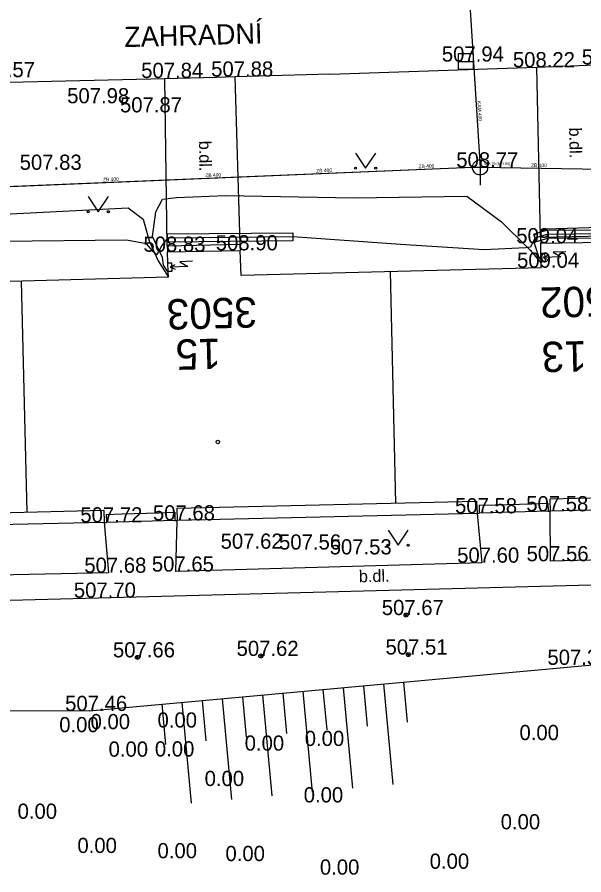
# Model space of a CAD drawing. Extents: x -669642 to -669119, y -1131006 to -1130466.
# Drawn here: x -669496.24 to -669468.22, y -1130587.2 to -1130544.8 of the extents above; entities that cross this region are included whole.
import ezdxf

# ---------------------------------------------------------------- set-up
doc = ezdxf.new("R2010")
doc.units = 0
for name, color, linetype in [('G_Bod_tecka', 7, 'Continuous'), ('G_Bod_vyska', 7, 'Continuous'), ('G_Breh_Teren', 7, 'Continuous'), ('G_Budovy-znacky', 7, 'Continuous'), ('G_Budovy_Objekty', 7, 'Continuous'), ('G_Budovy_vstupy', 7, 'Continuous'), ('G_Cesty_Schody', 7, 'Continuous'), ('G_Cisla_orientacni', 7, 'Continuous'), ('G_Cisla_popisna', 7, 'Continuous'), ('G_Plochy_zpevnene', 7, 'Continuous'), ('G_Popisy_Nazvy', 7, 'Continuous'), ('G_Popisy_povrchu', 7, 'Continuous'), ('G_Site-kanalizace', 7, 'Continuous'), ('G_Site-Rozvadece', 7, 'Continuous'), ('G_Site-Sloupy', 7, 'Continuous'), ('G_Vyskove_srafy', 7, 'Continuous'), ('G_Z_CHRANICKA-TEPLOVOD_kotovane', 7, 'Continuous'), ('G_Z_ELsilove_podz_kotovane', 7, 'Continuous'), ('G_Z_ELsilove_zrusene', 7, 'Continuous'), ('G_Z_KANAL_podz_kotovane', 7, 'Continuous'), ('G_Zelen-Znacky', 7, 'Continuous'), ('Vrstva 10', 7, 'Continuous'), ('Vrstva 2', 7, 'Continuous'), ('Vrstva 3', 7, 'Continuous'), ('Vrstva 8', 7, 'Continuous')]:
    doc.layers.add(name, color=color, linetype=linetype)

msp = doc.modelspace()

# ---------------------------------------------------------------- linework, layer by layer
at = {"layer": 'G_Bod_tecka'}
for p, q in [((-669474.05, -1130547), (-669474.05, -1130547)), ((-669470.54, -1130547.28), (-669470.54, -1130547.28)), ((-669488.93, -1130547.81), (-669488.93, -1130547.81)), ((-669485.46, -1130547.74), (-669485.46, -1130547.74)), ((-669492.58, -1130549.06), (-669492.58, -1130549.06)), ((-669489.98, -1130549.51), (-669489.98, -1130549.51)), ((-669494.93, -1130552.35), (-669494.93, -1130552.35)), ((-669473.35, -1130552.23), (-669473.35, -1130552.23)), ((-669470.35, -1130555.98), (-669470.35, -1130555.98)), ((-669488.81, -1130556.4), (-669488.81, -1130556.4)), ((-669485.21, -1130556.33), (-669485.21, -1130556.33)), ((-669470.32, -1130557.19), (-669470.32, -1130557.19)), ((-669473.41, -1130569.33), (-669473.41, -1130569.33)), ((-669469.88, -1130569.23), (-669469.88, -1130569.23)), ((-669491.93, -1130569.78), (-669491.93, -1130569.78)), ((-669488.33, -1130569.68), (-669488.33, -1130569.68)), ((-669484.98, -1130571.08), (-669484.98, -1130571.08)), ((-669482.1, -1130571.12), (-669482.1, -1130571.12)), ((-669479.6, -1130571.36), (-669479.6, -1130571.36)), ((-669473.26, -1130571.77), (-669473.26, -1130571.77)), ((-669469.86, -1130571.7), (-669469.86, -1130571.7)), ((-669491.73, -1130572.27), (-669491.73, -1130572.27)), ((-669488.39, -1130572.21), (-669488.39, -1130572.21)), ((-669492.23, -1130573.5), (-669492.23, -1130573.5)), ((-669477.01, -1130574.36), (-669477.01, -1130574.36)), ((-669490.29, -1130576.45), (-669490.29, -1130576.45)), ((-669484.19, -1130576.38), (-669484.19, -1130576.38)), ((-669476.9, -1130576.31), (-669476.9, -1130576.31)), ((-669468.83, -1130576.82), (-669468.83, -1130576.82)), ((-669492.68, -1130579.1), (-669492.68, -1130579.1)), ((-669491.83, -1130580), (-669491.83, -1130580)), ((-669488.52, -1130579.92), (-669488.52, -1130579.92)), ((-669493.38, -1130580.15), (-669493.38, -1130580.15)), ((-669481.24, -1130580.83), (-669481.24, -1130580.83)), ((-669470.62, -1130580.54), (-669470.62, -1130580.54)), ((-669484.21, -1130581.06), (-669484.21, -1130581.06)), ((-669490.94, -1130581.36), (-669490.94, -1130581.36)), ((-669488.65, -1130581.35), (-669488.65, -1130581.35)), ((-669486.19, -1130582.81), (-669486.19, -1130582.81)), ((-669481.29, -1130583.62), (-669481.29, -1130583.62)), ((-669495.44, -1130584.43), (-669495.44, -1130584.43)), ((-669471.55, -1130584.95), (-669471.55, -1130584.95)), ((-669492.48, -1130586.12), (-669492.48, -1130586.12)), ((-669488.52, -1130586.38), (-669488.52, -1130586.38)), ((-669485.16, -1130586.52), (-669485.16, -1130586.52)), ((-669480.49, -1130587.19), (-669480.49, -1130587.19)), ((-669475.06, -1130586.9), (-669475.06, -1130586.9))]:
    msp.add_line(p, q, dxfattribs=at)
at = {"layer": 'G_Breh_Teren'}
for q in [(-669463.62, -1130576.43), (-669501.67, -1130579.13)]:
    msp.add_line((-669492.68, -1130579.1), q, dxfattribs=at)
at = {"layer": 'G_Budovy-znacky'}
msp.add_circle((-669486.32, -1130565.8), 0.0875, dxfattribs=at)
at = {"layer": 'G_Budovy_Objekty'}
for p, q in [((-669470.35, -1130555.98), (-669466.75, -1130555.91)), ((-669470.34, -1130556.49), (-669470.35, -1130555.98)), ((-669488.81, -1130556.4), (-669485.21, -1130556.33)), ((-669488.79, -1130556.96), (-669488.81, -1130556.4)), ((-669485.17, -1130557.57), (-669485.21, -1130556.33)), ((-669470.33, -1130556.89), (-669470.34, -1130556.49)), ((-669488.77, -1130557.36), (-669488.79, -1130556.96)), ((-669470.32, -1130557.19), (-669470.33, -1130556.89)), ((-669488.76, -1130557.66), (-669488.77, -1130557.36)), ((-669470.32, -1130557.19), (-669485.17, -1130557.57)), ((-669477.8, -1130557.38), (-669477.53, -1130568.83)), ((-669488.76, -1130557.66), (-669503.17, -1130558.04)), ((-669496.04, -1130557.85), (-669495.76, -1130569.27)), ((-669455.62, -1130568.27), (-669469.9, -1130568.63)), ((-669488.35, -1130569.08), (-669473.52, -1130568.73)), ((-669473.52, -1130568.73), (-669473.5, -1130569.34)), ((-669473.4, -1130568.93), (-669472.61, -1130568.91)), ((-669473.4, -1130568.93), (-669473.39, -1130569.33)), ((-669470.8, -1130568.86), (-669470, -1130568.83)), ((-669470, -1130568.83), (-669469.98, -1130569.23)), ((-669469.9, -1130568.63), (-669469.88, -1130569.23)), ((-669506.36, -1130569.52), (-669491.95, -1130569.18)), ((-669491.95, -1130569.18), (-669491.93, -1130569.78)), ((-669491.84, -1130569.38), (-669491.06, -1130569.36)), ((-669491.84, -1130569.38), (-669491.82, -1130569.78)), ((-669489.24, -1130569.3), (-669488.45, -1130569.28)), ((-669488.45, -1130569.28), (-669488.44, -1130569.68)), ((-669488.35, -1130569.08), (-669488.33, -1130569.68)), ((-669473.5, -1130569.34), (-669473.39, -1130569.33)), ((-669469.98, -1130569.23), (-669473.39, -1130569.33)), ((-669469.98, -1130569.23), (-669469.88, -1130569.23)), ((-669491.93, -1130569.78), (-669491.82, -1130569.78)), ((-669488.44, -1130569.68), (-669491.82, -1130569.78)), ((-669488.44, -1130569.68), (-669488.33, -1130569.68))]:
    msp.add_line(p, q, dxfattribs=at)
at = {"layer": 'G_Budovy_vstupy'}
for p, q in [((-669472.61, -1130568.91), (-669470.8, -1130568.86)), ((-669491.06, -1130569.36), (-669489.24, -1130569.3))]:
    msp.add_line(p, q, dxfattribs=at)
at = {"layer": 'G_Cesty_Schody'}
for p, q in [((-669470.36, -1130555.68), (-669466.76, -1130555.61)), ((-669470.36, -1130555.68), (-669470.35, -1130555.98)), ((-669488.82, -1130556.1), (-669485.22, -1130556.03)), ((-669488.82, -1130556.1), (-669488.81, -1130556.4)), ((-669485.22, -1130556.03), (-669485.21, -1130556.33))]:
    msp.add_line(p, q, dxfattribs=at)
at = {"layer": 'G_Plochy_zpevnene'}
for p, q in [((-669480.78, -1130547.62), (-669470.54, -1130547.28)), ((-669470.54, -1130547.28), (-669467.13, -1130547.14)), ((-669470.36, -1130555.68), (-669470.54, -1130547.28)), ((-669485.22, -1130556.03), (-669485.46, -1130547.76)), ((-669488.82, -1130556.1), (-669488.93, -1130547.85)), ((-669455.6, -1130568.87), (-669469.88, -1130569.23)), ((-669473.5, -1130569.34), (-669488.33, -1130569.68)), ((-669473.5, -1130569.34), (-669473.26, -1130571.77)), ((-669469.86, -1130571.7), (-669469.88, -1130569.23)), ((-669491.93, -1130569.78), (-669506.34, -1130570.12)), ((-669491.93, -1130569.78), (-669491.73, -1130572.27)), ((-669488.39, -1130572.21), (-669488.33, -1130569.68)), ((-669455.38, -1130571.34), (-669469.86, -1130571.7)), ((-669473.26, -1130571.77), (-669488.39, -1130572.21)), ((-669491.73, -1130572.27), (-669506.31, -1130572.59)), ((-669492.23, -1130573.5), (-669446.96, -1130572.31)), ((-669524.11, -1130574.43), (-669492.23, -1130573.5))]:
    msp.add_line(p, q, dxfattribs=at)
msp.add_lwpolyline([(-669480.78, -1130547.62), (-669485.46, -1130547.76), (-669486.38, -1130547.79), (-669488.93, -1130547.85), (-669498.06, -1130548.06)], dxfattribs=at)
at = {"layer": 'G_Site-kanalizace'}
for p, q in [((-669474.425, -1130547), (-669473.675, -1130547)), ((-669473.35, -1130551.855), (-669473.35, -1130553.105))]:
    msp.add_line(p, q, dxfattribs=at)
msp.add_lwpolyline([(-669474.425, -1130547.374), (-669473.675, -1130547.374), (-669473.675, -1130546.624), (-669474.425, -1130546.624)], close=True, dxfattribs=at)
msp.add_circle((-669473.35, -1130552.23), 0.375, dxfattribs=at)
at = {"layer": 'G_Site-Rozvadece'}
for p, q in [((-669470.14, -1130556.48), (-669470.34, -1130556.49)), ((-669469.988, -1130556.563), (-669470.23, -1130556.68)), ((-669469.355, -1130556.655), (-669470.23, -1130556.68)), ((-669470.23, -1130556.68), (-669469.982, -1130556.783)), ((-669470.12, -1130556.88), (-669470.14, -1130556.48)), ((-669469.112, -1130556.397), (-669469.737, -1130556.416)), ((-669469.737, -1130556.416), (-669469.355, -1130556.655)), ((-669488.59, -1130556.96), (-669488.79, -1130556.96)), ((-669488.439, -1130557.042), (-669488.68, -1130557.161)), ((-669487.806, -1130557.129), (-669488.68, -1130557.161)), ((-669488.57, -1130557.36), (-669488.59, -1130556.96)), ((-669487.564, -1130556.869), (-669488.19, -1130556.893)), ((-669488.19, -1130556.893), (-669487.806, -1130557.129)), ((-669470.33, -1130556.89), (-669470.12, -1130556.88)), ((-669488.77, -1130557.36), (-669488.57, -1130557.36)), ((-669488.68, -1130557.161), (-669488.431, -1130557.262))]:
    msp.add_line(p, q, dxfattribs=at)
at = {"layer": 'G_Site-Sloupy'}
for centre, radius in [((-669477.01, -1130574.36), 0.1), ((-669477.01, -1130574.36), 0.0348), ((-669476.9, -1130576.31), 0.1), ((-669490.29, -1130576.45), 0.1), ((-669490.29, -1130576.45), 0.0348), ((-669484.19, -1130576.38), 0.1), ((-669484.19, -1130576.38), 0.0348), ((-669476.9, -1130576.31), 0.0348)]:
    msp.add_circle(centre, radius, dxfattribs=at)
at = {"layer": 'G_Vyskove_srafy'}
for p, q in [((-669479.12, -1130577.85), (-669478.94, -1130579.85)), ((-669478.13, -1130577.76), (-669477.67, -1130582.74)), ((-669477.13, -1130577.67), (-669476.95, -1130579.66)), ((-669484.1, -1130578.31), (-669483.65, -1130583.29)), ((-669483.11, -1130578.22), (-669482.92, -1130580.21)), ((-669482.11, -1130578.13), (-669481.65, -1130583.11)), ((-669481.12, -1130578.04), (-669480.93, -1130580.03)), ((-669480.12, -1130577.95), (-669479.66, -1130582.92)), ((-669489.08, -1130578.77), (-669488.9, -1130580.76)), ((-669488.09, -1130578.68), (-669487.63, -1130583.66)), ((-669487.09, -1130578.59), (-669486.91, -1130580.58)), ((-669486.1, -1130578.5), (-669485.64, -1130583.47)), ((-669485.1, -1130578.4), (-669484.92, -1130580.4))]:
    msp.add_line(p, q, dxfattribs=at)
at = {"layer": 'G_Z_CHRANICKA-TEPLOVOD_kotovane'}
for points in [[(-669482.608, -1130555.86), (-669488.808, -1130555.92), (-669488.812, -1130555.52), (-669482.612, -1130555.46)], [(-669466.488, -1130555.838), (-669467.333, -1130555.72), (-669470.01, -1130555.74), (-669470.583, -1130555.912), (-669470.697, -1130555.528), (-669470.07, -1130555.34), (-669467.307, -1130555.32), (-669466.432, -1130555.442)]]:
    msp.add_lwpolyline(points, close=True, dxfattribs=at)
at = {"layer": 'G_Z_ELsilove_podz_kotovane'}
msp.add_lwpolyline([(-669467.32, -1130555.52), (-669470.04, -1130555.54), (-669470.64, -1130555.72), (-669470.645, -1130555.731), (-669470.85, -1130556.17), (-669471.003, -1130556.197), (-669471.08, -1130556.21), (-669473.14, -1130556.31), (-669477.28, -1130556.04), (-669482.61, -1130555.66), (-669488.81, -1130555.72), (-669489.08, -1130556.09), (-669489.22, -1130556.344), (-669489.34, -1130556.56), (-669489.446, -1130556.447), (-669489.49, -1130556.4), (-669489.85, -1130556), (-669490.84, -1130555.82), (-669497.05, -1130555.89)], dxfattribs=at)
at = {"layer": 'G_Z_ELsilove_zrusene'}
for points in [[(-669488.772, -1130557.409), (-669488.998, -1130557.056), (-669489.06, -1130556.68), (-669489.22, -1130556.344), (-669489.551, -1130555.652), (-669489.381, -1130554.426), (-669489.049, -1130553.808), (-669488.353, -1130553.71), (-669485.945, -1130553.612), (-669479.594, -1130553.74), (-669474.002, -1130553.656), (-669472.287, -1130554.913), (-669471.003, -1130556.197), (-669470.871, -1130556.329), (-669470.323, -1130556.967), (-669470.329, -1130556.792), (-669470.441, -1130556.658), (-669470.652, -1130555.986), (-669470.645, -1130555.731), (-669470.64, -1130555.548), (-669470.099, -1130555.269), (-669466.907, -1130555.171)], [(-669488.772, -1130557.409), (-669488.998, -1130557.056), (-669489.06, -1130556.68), (-669489.22, -1130556.344), (-669489.551, -1130555.652), (-669489.381, -1130554.426), (-669489.049, -1130553.808), (-669488.353, -1130553.71), (-669485.945, -1130553.612), (-669479.594, -1130553.74), (-669474.002, -1130553.656), (-669472.287, -1130554.913), (-669471.003, -1130556.197), (-669470.871, -1130556.329), (-669470.323, -1130556.967), (-669470.329, -1130556.792), (-669470.441, -1130556.658), (-669470.652, -1130555.986), (-669470.645, -1130555.731), (-669470.64, -1130555.548), (-669470.099, -1130555.269), (-669466.907, -1130555.171)], [(-669497.562, -1130554.574), (-669490.754, -1130554.234), (-669490.011, -1130554.796), (-669489.709, -1130555.852), (-669489.446, -1130556.447), (-669489.266, -1130556.854), (-669488.764, -1130557.654), (-669488.772, -1130557.409)], [(-669497.562, -1130554.574), (-669490.754, -1130554.234), (-669490.011, -1130554.796), (-669489.709, -1130555.852), (-669489.446, -1130556.447), (-669489.266, -1130556.854), (-669488.764, -1130557.654), (-669488.772, -1130557.409)]]:
    msp.add_lwpolyline(points, dxfattribs=at)
at = {"layer": 'G_Z_KANAL_podz_kotovane'}
for points in [[(-669476.24, -1130506.63), (-669476.15, -1130508.1), (-669473.35, -1130552.24)], [(-669473.35, -1130552.24), (-669473.72, -1130552.23), (-669515.51, -1130553.97)], [(-669458.02, -1130552.46), (-669458.22, -1130552.48), (-669473.35, -1130552.24)]]:
    msp.add_lwpolyline(points, dxfattribs=at)
at = {"layer": 'G_Zelen-Znacky'}
for p, q in [((-669479.51, -1130551.52), (-669479.01, -1130552.27)), ((-669479.01, -1130552.27), (-669478.51, -1130551.52)), ((-669492.73, -1130553.67), (-669492.23, -1130554.42)), ((-669492.23, -1130554.42), (-669491.73, -1130553.67)), ((-669477.9, -1130570.16), (-669477.4, -1130570.91)), ((-669477.4, -1130570.91), (-669476.9, -1130570.16))]:
    msp.add_line(p, q, dxfattribs=at)
for centre in [(-669479.51, -1130552.27), (-669478.51, -1130552.27), (-669492.73, -1130554.42), (-669491.73, -1130554.42), (-669477.9, -1130570.91), (-669476.9, -1130570.91)]:
    msp.add_circle(centre, 0.05, dxfattribs=at)
at = {"layer": 'Vrstva 10'}
for points in [[(-669476.24, -1130506.63), (-669476.146, -1130508.098), (-669473.347, -1130552.238)], [(-669473.347, -1130552.238), (-669473.722, -1130552.232), (-669515.506, -1130553.975)], [(-669458.023, -1130552.455), (-669458.221, -1130552.477), (-669473.347, -1130552.238)]]:
    msp.add_lwpolyline(points, dxfattribs=at)
at = {"layer": 'Vrstva 8'}
msp.add_line((-669473.347, -1130552.238), (-669473.347, -1130552.238), dxfattribs=at)

# ---------------------------------------------------------------- texts
at = {"layer": 'G_Bod_vyska'}
for s, p in [('507.94', (-669475.238, -1130547)), ('508.22', (-669471.726, -1130547.28)), ('508.36', (-669468.319, -1130547.14)), ('507.88', (-669486.646, -1130547.74)), ('507.57', (-669498.426, -1130547.77)), ('507.84', (-669490.106, -1130547.81)), ('507.98', (-669493.768, -1130549.06)), ('507.87', (-669491.156, -1130549.51)), ('507.83', (-669496.116, -1130552.35)), ('508.77', (-669474.526, -1130552.23)), ('509.04', (-669471.559, -1130555.98)), ('508.83', (-669489.996, -1130556.4)), ('508.90', (-669486.419, -1130556.33)), ('509.04', (-669471.519, -1130557.19)), ('507.58', (-669474.586, -1130569.33)), ('507.58', (-669471.066, -1130569.23)), ('507.72', (-669493.116, -1130569.78)), ('507.68', (-669489.527, -1130569.68)), ('507.62', (-669486.179, -1130571.08)), ('507.56', (-669483.289, -1130571.12)), ('507.53', (-669480.786, -1130571.36)), ('507.60', (-669474.481, -1130571.77)), ('507.56', (-669471.049, -1130571.7)), ('507.68', (-669492.919, -1130572.27)), ('507.65', (-669489.579, -1130572.21)), ('507.70', (-669493.437, -1130573.5)), ('507.67', (-669478.209, -1130574.36)), ('507.66', (-669491.503, -1130576.45)), ('507.62', (-669485.389, -1130576.38)), ('507.51', (-669478.024, -1130576.31)), ('507.39', (-669470.018, -1130576.82)), ('507.46', (-669493.869, -1130579.1)), ('0.00', (-669489.3, -1130579.92)), ('0.00', (-669494.16, -1130580.15)), ('0.00', (-669492.61, -1130580)), ('0.00', (-669471.4, -1130580.54)), ('0.00', (-669484.99, -1130581.06)), ('0.00', (-669482.02, -1130580.83)), ('0.00', (-669491.72, -1130581.36)), ('0.00', (-669489.43, -1130581.35)), ('0.00', (-669486.97, -1130582.81)), ('0.00', (-669482.07, -1130583.62)), ('0.00', (-669496.22, -1130584.43)), ('0.00', (-669472.33, -1130584.95)), ('0.00', (-669493.26, -1130586.12)), ('0.00', (-669489.3, -1130586.38)), ('0.00', (-669485.94, -1130586.52)), ('0.00', (-669475.84, -1130586.9)), ('0.00', (-669481.27, -1130587.19))]:
    msp.add_text(s, height=0.75, dxfattribs=at).set_placement(p)
at = {"layer": 'G_Cisla_orientacni'}
for s, rotation, p in [('15', 181.4785, (-669486.189, -1130560.686)), ('13', 181.2431, (-669468.089, -1130560.81))]:
    msp.add_text(s, height=1.5, rotation=rotation, dxfattribs=at).set_placement(p)
at = {"layer": 'G_Cisla_popisna'}
for s, rotation, p in [('3502', 181.2431, (-669465.943, -1130558.07)), ('3503', 181.4785, (-669484.403, -1130558.639))]:
    msp.add_text(s, height=1.5, rotation=rotation, dxfattribs=at).set_placement(p)
at = {"layer": 'G_Popisy_Nazvy'}
msp.add_text('ZAHRADNÍ', height=1, rotation=1.5484, dxfattribs=at).set_placement((-669490.932, -1130546.285))
at = {"layer": 'G_Popisy_povrchu'}
for rotation, p in [(271.2351, (-669468.948, -1130550.265)), (270.7683, (-669487.247, -1130550.915)), (1.4495, (-669479.335, -1130572.743))]:
    msp.add_text('b.dl.', height=0.6, rotation=rotation, dxfattribs=at).set_placement(p)
at = {"layer": 'Vrstva 2'}
msp.add_text('508.79 (504.89)', height=0.13163, dxfattribs=at).set_placement((-669473.142, -1130552.116))
at = {"layer": 'Vrstva 3'}
for s, rotation, p in [('KAM 400', 273.6707, (-669473.486, -1130548.954)), ('ZB 400', 2.3927, (-669476.389, -1130552.273)), ('ZB 400', 359.1074, (-669470.828, -1130552.207)), ('ZB 400', 2.4147, (-669481.448, -1130552.484)), ('ZB 400', 2.3944, (-669491.988, -1130552.923)), ('ZB 400', 2.3741, (-669486.929, -1130552.712))]:
    msp.add_text(s, height=0.1755, rotation=rotation, dxfattribs=at).set_placement(p)

doc.saveas('drawing.dxf')
